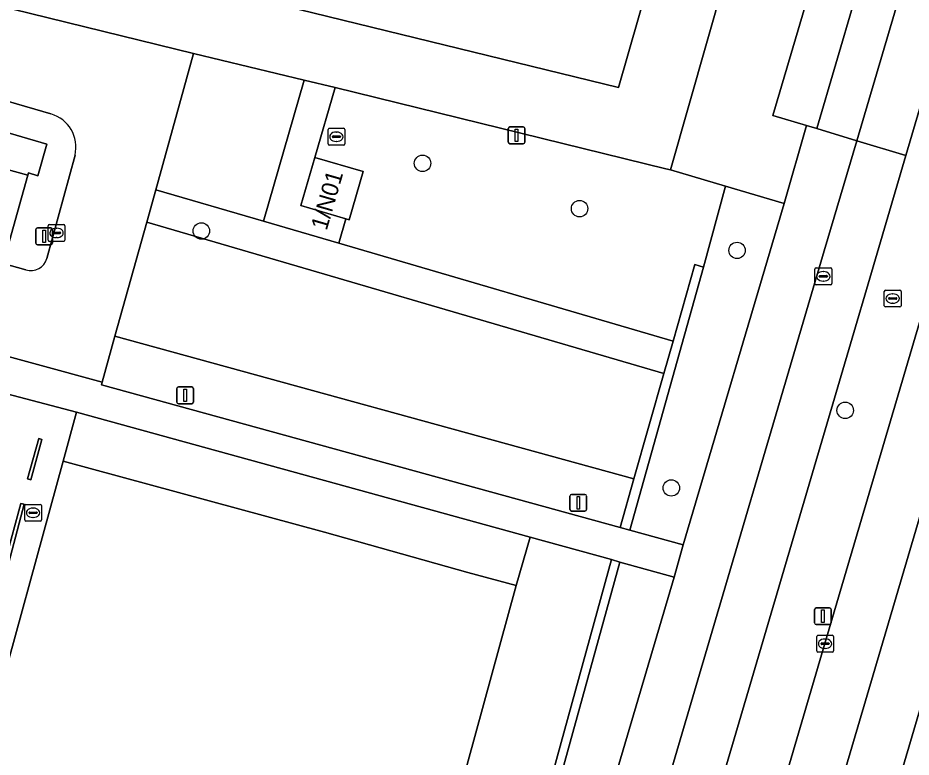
# Model space of a CAD drawing. Extents: x 159817 to 160765, y 380688 to 381638.
# Drawn here: x 160439.6 to 160492.7, y 381110.3 to 381154.3 of the extents above; entities that cross this region are included whole.
import ezdxf

# ---------------------------------------------------------------- set-up
doc = ezdxf.new("R2010")
doc.units = 0
for name, color, linetype in [('IMGEO_Berm_groen', 7, 'Continuous'), ('IMGEO_Boom', 7, 'Continuous'), ('IMGEO_Fietspad_gesloten', 7, 'Continuous'), ('IMGEO_Grasland_overig', 7, 'Continuous'), ('IMGEO_Groenvoorziening', 7, 'Continuous'), ('IMGEO_Haag', 7, 'Continuous'), ('IMGEO_Kolk', 7, 'Continuous'), ('IMGEO_Lichtmast', 7, 'Continuous'), ('IMGEO_Muur', 7, 'Continuous'), ('IMGEO_Pand', 7, 'Continuous'), ('IMGEO_Pand_nummerreeks', 7, 'Continuous'), ('IMGEO_Parkeervlak_open', 7, 'Continuous'), ('IMGEO_Rijbaan_lokaal_open', 7, 'Continuous'), ('IMGEO_Rijbaan_regionaal_gesloten', 7, 'Continuous'), ('IMGEO_Rioolput', 7, 'Continuous'), ('IMGEO_Voetpad_gesloten', 7, 'Continuous'), ('IMGEO_Voetpad_open', 7, 'Continuous')]:
    doc.layers.add(name, color=color, linetype=linetype)

msp = doc.modelspace()

# ---------------------------------------------------------------- linework, layer by layer
at = {"layer": 'IMGEO_Berm_groen'}
for points in [[(160576.952, 381397.45), (160574.332, 381388.546), (160568.258, 381367.918), (160566.508, 381361.893), (160564.749, 381355.905), (160562.989, 381349.916), (160557.917, 381332.651), (160541.073, 381275.043), (160533.676, 381250), (160502.119, 381143.165), (160500, 381135.993), (160469.535, 381032.587)], [(160550.217, 381342.326), (160536.904, 381297.216), (160530.941, 381276.33), (160523.143, 381250), (160504.355, 381186.559), (160500, 381171.788), (160492.421, 381146.083), (160490.171, 381138.451), (160457.589, 381027.726), (160455.791, 381022.103)], [(160460.831, 381026.159), (160464.672, 381039.223), (160470.199, 381057.954), (160475.998, 381077.736), (160481.539, 381096.384), (160487.602, 381117.033), (160493.697, 381137.696)]]:
    msp.add_lwpolyline(points, dxfattribs=at)
at = {"layer": 'IMGEO_Boom'}
for centre in [(160463.673, 381145.613), (160473.014, 381142.917), (160450.518, 381141.587), (160482.382, 381140.431), (160488.814, 381130.913), (160478.471, 381126.298)]:
    msp.add_circle(centre, 0.489, dxfattribs=at)
at = {"layer": 'IMGEO_Fietspad_gesloten'}
for points in [[(160553.057, 381352.663), (160549.41, 381350.864), (160547.841, 381345.046), (160534.113, 381298.458), (160527.9, 381276.994), (160522.877, 381259.975), (160519.933, 381250), (160519.715, 381249.262), (160501.455, 381187.47), (160500, 381182.537), (160489.508, 381146.96), (160492.421, 381146.083), (160500, 381171.788), (160504.355, 381186.559), (160523.143, 381250)], [(160490.171, 381138.451), (160492.421, 381146.083), (160489.508, 381146.96), (160487.572, 381140.397), (160453.856, 381025.913)], [(160455.791, 381022.103), (160457.589, 381027.726), (160490.171, 381138.451)]]:
    msp.add_lwpolyline(points, dxfattribs=at)
at = {"layer": 'IMGEO_Grasland_overig'}
for points in [[(160460.121, 381094.375), (160466.957, 381093.132), (160474.907, 381122.031), (160470.074, 381123.375), (160469.234, 381120.488), (160463.933, 381101.073), (160457.421, 381102.872), (160453.951, 381093.276), (160448.902, 381084.324)], [(160449.899, 381023.628), (160478.644, 381120.991), (160475.418, 381121.889), (160464.903, 381083.789)]]:
    msp.add_lwpolyline(points, dxfattribs=at)
at = {"layer": 'IMGEO_Groenvoorziening'}
for points in [[(160488.085, 381194.577), (160467.91, 381194.975), (160456.341, 381154.771), (160475.327, 381150.131)], [(160498.43, 381186.174), (160495.868, 381186.92), (160484.517, 381148.46), (160486.511, 381147.861), (160487.122, 381147.678)], [(160454.216, 381142.167), (160456.63, 381150.554), (160450.057, 381152.144), (160447.803, 381144.045)], [(160458.476, 381150.116), (160457.268, 381145.964), (160460.144, 381145.129), (160459.315, 381142.242), (160459.12, 381142.305), (160458.694, 381140.857), (160478.58, 381135.035), (160479.873, 381139.586), (160480.377, 381139.438), (160481.686, 381144.256), (160478.424, 381145.229), (160478.153, 381145.295)], [(160479.172, 381122.921), (160485.186, 381143.222), (160481.686, 381144.256), (160480.377, 381139.438), (160475.997, 381123.794)], [(160478.58, 381135.035), (160458.694, 381140.857), (160454.216, 381142.167), (160447.803, 381144.045), (160447.267, 381142.118), (160478.034, 381133.111)], [(160478.034, 381133.111), (160447.267, 381142.118), (160445.376, 381135.322), (160476.251, 381126.835)], [(160476.251, 381126.835), (160445.376, 381135.322), (160444.613, 381132.582), (160444.573, 381132.431), (160475.432, 381123.949)]]:
    msp.add_lwpolyline(points, close=True, dxfattribs=at)
msp.add_lwpolyline([(160419.022, 381150.206), (160414.02, 381131.995), (160420.321, 381130.259), (160421.106, 381133.128), (160419, 381133.707), (160418.936, 381133.568), (160418.531, 381133.658), (160420.089, 381139.322), (160421.411, 381144.113), (160422.953, 381149.786), (160423.382, 381149.682), (160423.354, 381149.521), (160440.197, 381144.899), (160440.234, 381145.049), (160440.799, 381144.86), (160441.332, 381146.753), (160422.726, 381152.214)], dxfattribs=at)
at = {"layer": 'IMGEO_Haag'}
msp.add_lwpolyline([(160487.122, 381147.678), (160498.43, 381186.174), (160495.868, 381186.92), (160484.517, 381148.46), (160486.511, 381147.861)], close=True, dxfattribs=at)
at = {"layer": 'IMGEO_Kolk'}
for p, q in [((160441.401, 381141.044), (160441.401, 381141.896)), ((160441.476, 381141.97), (160442.328, 381141.97)), ((160441.703, 381141.513), (160442.101, 381141.513)), ((160441.889, 381141.75), (160441.914, 381141.75)), ((160442.402, 381141.896), (160442.402, 381141.044)), ((160442.328, 381140.97), (160441.476, 381140.97)), ((160441.66, 381141.464), (160441.66, 381141.476)), ((160442.098, 381141.427), (160441.7, 381141.427)), ((160441.912, 381141.19), (160441.887, 381141.19)), ((160442.144, 381141.476), (160442.144, 381141.464)), ((160440.009, 381124.395), (160440.009, 381125.247)), ((160440.084, 381125.321), (160440.936, 381125.321)), ((160440.497, 381125.101), (160440.522, 381125.101)), ((160441.01, 381125.247), (160441.01, 381124.395)), ((160440.268, 381124.815), (160440.268, 381124.827)), ((160440.706, 381124.778), (160440.308, 381124.778)), ((160440.311, 381124.864), (160440.709, 381124.864)), ((160440.52, 381124.541), (160440.495, 381124.541)), ((160440.752, 381124.827), (160440.752, 381124.815)), ((160440.936, 381124.321), (160440.084, 381124.321)), ((160487.118, 381116.604), (160487.118, 381117.456)), ((160487.193, 381117.53), (160488.045, 381117.53)), ((160487.42, 381117.073), (160487.818, 381117.073)), ((160487.606, 381117.31), (160487.631, 381117.31)), ((160488.119, 381117.456), (160488.119, 381116.604)), ((160488.045, 381116.53), (160487.193, 381116.53)), ((160487.377, 381117.024), (160487.377, 381117.036)), ((160487.815, 381116.987), (160487.417, 381116.987)), ((160487.629, 381116.75), (160487.604, 381116.75)), ((160487.861, 381117.036), (160487.861, 381117.024))]:
    msp.add_line(p, q, dxfattribs=at)
for points in [[(160441.401, 381141.044), (160441.401, 381141.896)], [(160441.476, 381141.97), (160442.328, 381141.97)], [(160442.402, 381141.896), (160442.402, 381141.044)], [(160442.328, 381140.97), (160441.476, 381140.97)], [(160440.009, 381124.395), (160440.009, 381125.247)], [(160440.084, 381125.321), (160440.936, 381125.321)], [(160441.01, 381125.247), (160441.01, 381124.395)], [(160440.936, 381124.321), (160440.084, 381124.321)], [(160487.118, 381116.604), (160487.118, 381117.456)], [(160487.193, 381117.53), (160488.045, 381117.53)], [(160488.119, 381117.456), (160488.119, 381116.604)], [(160488.045, 381116.53), (160487.193, 381116.53)]]:
    msp.add_lwpolyline(points, dxfattribs=at)
for centre, radius, start, end in [((160441.478, 381141.894), 0.0765, 91.552, 178.448), ((160441.478, 381141.894), 0.0765, 91.552, 178.448), ((160441.7, 381141.473), 0.0403, 85.8775, 175.7526), ((160442.105, 381141.475), 0.0386, 1.7309, 96.639), ((160442.326, 381141.894), 0.0765, 1.552, 88.448), ((160442.326, 381141.894), 0.0765, 1.552, 88.448), ((160441.478, 381141.046), 0.0765, 181.552, 268.448), ((160441.478, 381141.046), 0.0765, 181.552, 268.448), ((160441.697, 381141.463), 0.0366, 178.938, 274.7102), ((160442.101, 381141.47), 0.043, 264.8664, 352.4533), ((160442.326, 381141.046), 0.0765, 271.552, 358.448), ((160442.326, 381141.046), 0.0765, 271.552, 358.448), ((160440.086, 381125.245), 0.0765, 91.552, 178.448), ((160440.086, 381125.245), 0.0765, 91.552, 178.448), ((160440.934, 381125.245), 0.0765, 1.552, 88.448), ((160440.934, 381125.245), 0.0765, 1.552, 88.448), ((160440.308, 381124.824), 0.0403, 85.8775, 175.7526), ((160440.305, 381124.814), 0.0366, 178.938, 274.7102), ((160440.709, 381124.821), 0.043, 264.8664, 352.4533), ((160440.713, 381124.826), 0.0386, 1.7309, 96.639), ((160440.086, 381124.397), 0.0765, 181.552, 268.448), ((160440.086, 381124.397), 0.0765, 181.552, 268.448), ((160440.934, 381124.397), 0.0765, 271.552, 358.448), ((160440.934, 381124.397), 0.0765, 271.552, 358.448), ((160487.195, 381117.454), 0.0765, 91.552, 178.448), ((160487.195, 381117.454), 0.0765, 91.552, 178.448), ((160487.417, 381117.033), 0.0403, 85.8775, 175.7526), ((160487.822, 381117.035), 0.0386, 1.7309, 96.639), ((160488.043, 381117.454), 0.0765, 1.552, 88.448), ((160488.043, 381117.454), 0.0765, 1.552, 88.448), ((160487.195, 381116.606), 0.0765, 181.552, 268.448), ((160487.195, 381116.606), 0.0765, 181.552, 268.448), ((160487.414, 381117.023), 0.0366, 178.938, 274.7102), ((160487.818, 381117.03), 0.043, 264.8664, 352.4533), ((160488.043, 381116.606), 0.0765, 271.552, 358.448), ((160488.043, 381116.606), 0.0765, 271.552, 358.448)]:
    msp.add_arc(centre, radius, start, end, dxfattribs=at)
for centre, major_axis, ratio, start_param, end_param in [((160441.888, 381141.47), (-0.387, 0.002), 0.722429, 4.712389, 7.853982), ((160441.913, 381141.47), (-0.39, 0.002), 0.717154, 1.570796, 4.712389), ((160440.496, 381124.821), (-0.387, 0.002), 0.722429, 4.712389, 7.853982), ((160440.521, 381124.821), (-0.39, 0.002), 0.717154, 1.570796, 4.712389), ((160487.605, 381117.03), (-0.387, 0.002), 0.722429, 4.712389, 7.853982), ((160487.63, 381117.03), (-0.39, 0.002), 0.717154, 1.570796, 4.712389)]:
    msp.add_ellipse(centre, major_axis=major_axis, ratio=ratio, start_param=start_param, end_param=end_param, dxfattribs=at)
at = {"layer": 'IMGEO_Lichtmast'}
for p, q in [((160468.768, 381146.878), (160468.768, 381147.678)), ((160468.768, 381147.678), (160468.768, 381146.878)), ((160468.868, 381147.778), (160469.658, 381147.778)), ((160469.658, 381147.778), (160468.868, 381147.778)), ((160469.758, 381147.678), (160469.758, 381146.878)), ((160469.758, 381146.878), (160469.758, 381147.678)), ((160469.658, 381146.778), (160468.868, 381146.778)), ((160468.868, 381146.778), (160469.658, 381146.778)), ((160440.67, 381140.87), (160440.67, 381141.67)), ((160440.67, 381141.67), (160440.67, 381140.87)), ((160440.77, 381141.77), (160441.56, 381141.77)), ((160441.56, 381141.77), (160440.77, 381141.77)), ((160441.66, 381141.67), (160441.66, 381140.87)), ((160441.66, 381140.87), (160441.66, 381141.67)), ((160441.56, 381140.77), (160440.77, 381140.77)), ((160440.77, 381140.77), (160441.56, 381140.77)), ((160449.054, 381131.409), (160449.054, 381132.209)), ((160449.054, 381132.209), (160449.054, 381131.409)), ((160449.154, 381132.309), (160449.944, 381132.309)), ((160449.944, 381132.309), (160449.154, 381132.309)), ((160450.044, 381132.209), (160450.044, 381131.409)), ((160450.044, 381131.409), (160450.044, 381132.209)), ((160449.944, 381131.309), (160449.154, 381131.309)), ((160449.154, 381131.309), (160449.944, 381131.309)), ((160472.442, 381125.017), (160472.442, 381125.817)), ((160472.442, 381125.817), (160472.442, 381125.017)), ((160472.542, 381125.917), (160473.332, 381125.917)), ((160473.332, 381125.917), (160472.542, 381125.917)), ((160473.432, 381125.817), (160473.432, 381125.017)), ((160473.432, 381125.017), (160473.432, 381125.817)), ((160473.332, 381124.917), (160472.542, 381124.917)), ((160472.542, 381124.917), (160473.332, 381124.917)), ((160486.99, 381118.263), (160486.99, 381119.063)), ((160486.99, 381119.063), (160486.99, 381118.263)), ((160487.09, 381119.163), (160487.88, 381119.163)), ((160487.88, 381119.163), (160487.09, 381119.163)), ((160487.98, 381119.063), (160487.98, 381118.263)), ((160487.98, 381118.263), (160487.98, 381119.063)), ((160487.88, 381118.163), (160487.09, 381118.163)), ((160487.09, 381118.163), (160487.88, 381118.163))]:
    msp.add_line(p, q, dxfattribs=at)
for points in [[(160469.188, 381147.653), (160469.338, 381147.653), (160469.338, 381146.903), (160469.188, 381146.903), (160469.188, 381147.653)], [(160441.09, 381141.645), (160441.24, 381141.645), (160441.24, 381140.895), (160441.09, 381140.895), (160441.09, 381141.645)], [(160449.474, 381132.184), (160449.624, 381132.184), (160449.624, 381131.434), (160449.474, 381131.434), (160449.474, 381132.184)], [(160472.862, 381125.792), (160473.012, 381125.792), (160473.012, 381125.042), (160472.862, 381125.042), (160472.862, 381125.792)], [(160487.41, 381119.038), (160487.56, 381119.038), (160487.56, 381118.288), (160487.41, 381118.288), (160487.41, 381119.038)]]:
    msp.add_lwpolyline(points, dxfattribs=at)
for centre, start, end in [((160468.868, 381147.678), 90, 180), ((160468.868, 381147.678), 90, 180), ((160469.658, 381147.678), 0, 90), ((160469.658, 381147.678), 360, 90), ((160468.868, 381146.878), 180, 270), ((160468.868, 381146.878), 180, 270), ((160469.658, 381146.878), 270, 0), ((160469.658, 381146.878), 270, 0), ((160440.77, 381141.67), 90, 180), ((160440.77, 381141.67), 90, 180), ((160441.56, 381141.67), 0, 90), ((160441.56, 381141.67), 360, 90), ((160440.77, 381140.87), 180, 270), ((160440.77, 381140.87), 180, 270), ((160441.56, 381140.87), 270, 0), ((160441.56, 381140.87), 270, 0), ((160449.154, 381132.209), 90, 180), ((160449.154, 381132.209), 90, 180), ((160449.944, 381132.209), 0, 90), ((160449.944, 381132.209), 360, 90), ((160449.154, 381131.409), 180, 270), ((160449.154, 381131.409), 180, 270), ((160449.944, 381131.409), 270, 0), ((160449.944, 381131.409), 270, 0), ((160472.542, 381125.817), 90, 180), ((160472.542, 381125.817), 90, 180), ((160473.332, 381125.817), 0, 90), ((160473.332, 381125.817), 360, 90), ((160472.542, 381125.017), 180, 270), ((160472.542, 381125.017), 180, 270), ((160473.332, 381125.017), 270, 0), ((160473.332, 381125.017), 270, 0), ((160487.09, 381119.063), 90, 180), ((160487.09, 381119.063), 90, 180), ((160487.88, 381119.063), 0, 90), ((160487.88, 381119.063), 360, 90), ((160487.09, 381118.263), 180, 270), ((160487.09, 381118.263), 180, 270), ((160487.88, 381118.263), 270, 0), ((160487.88, 381118.263), 270, 0)]:
    msp.add_arc(centre, 0.1, start, end, dxfattribs=at)
at = {"layer": 'IMGEO_Muur'}
for points in [[(160480.377, 381139.438), (160479.873, 381139.586), (160478.58, 381135.035), (160478.034, 381133.111), (160476.251, 381126.835), (160475.432, 381123.949), (160475.997, 381123.794)], [(160441.038, 381129.19), (160440.849, 381129.245), (160440.175, 381126.84), (160440.378, 381126.787)], [(160439.972, 381125.34), (160439.773, 381125.38), (160436.196, 381112.194), (160436.484, 381112.115)], [(160466.957, 381093.132), (160464.934, 381085.826), (160464.395, 381083.94), (160464.903, 381083.789), (160475.418, 381121.889), (160474.907, 381122.031)]]:
    msp.add_lwpolyline(points, close=True, dxfattribs=at)
at = {"layer": 'IMGEO_Pand'}
msp.add_lwpolyline([(160457.268, 381145.964), (160456.442, 381143.094), (160459.12, 381142.305), (160459.315, 381142.242), (160460.144, 381145.129)], close=True, dxfattribs=at)
msp.add_lwpolyline([(160463.933, 381101.073), (160469.234, 381120.488), (160466.377, 381121.274), (160457.833, 381123.659), (160442.289, 381127.888), (160437.862, 381111.739), (160436.484, 381112.115), (160436.196, 381112.194), (160433.73, 381112.867), (160433.532, 381112.921), (160433.195, 381113.013), (160424.975, 381083.16)], dxfattribs=at)
at = {"layer": 'IMGEO_Parkeervlak_open'}
msp.add_lwpolyline([(160421.909, 381144.246), (160438.732, 381139.653), (160440.197, 381144.899), (160423.354, 381149.521)], close=True, dxfattribs=at)
at = {"layer": 'IMGEO_Rijbaan_lokaal_open'}
for points in [[(160450.057, 381152.144), (160430.636, 381156.918), (160430.618, 381156.923)], [(160423.297, 381153.876), (160441.56, 381148.553)], [(160447.803, 381144.045), (160450.057, 381152.144)], [(160443.003, 381146.1), (160441.334, 381139.945)], [(160447.267, 381142.118), (160447.803, 381144.045)], [(160445.376, 381135.322), (160447.267, 381142.118)], [(160440.078, 381139.271), (160438.732, 381139.653)], [(160433.269, 381135.688), (160444.613, 381132.582)], [(160444.613, 381132.582), (160445.376, 381135.322)]]:
    msp.add_lwpolyline(points, dxfattribs=at)
for centre, radius, start, end in [((160441.007, 381146.577), 2.052, 346.5638, 74.3693), ((160440.352, 381140.268), 1.034, 254.6276, 341.8106)]:
    msp.add_arc(centre, radius, start, end, dxfattribs=at)
at = {"layer": 'IMGEO_Rijbaan_regionaal_gesloten'}
for points in [[(160463.101, 381020.38), (160463.127, 381020.484), (160466.4, 381033.511), (160467.995, 381038.925), (160498.994, 381144.105), (160495.869, 381145.045), (160493.697, 381137.696), (160487.602, 381117.033), (160481.539, 381096.384), (160475.998, 381077.736), (160470.199, 381057.954), (160464.672, 381039.223), (160460.831, 381026.159)], [(160469.535, 381032.587), (160500, 381135.993), (160502.119, 381143.165), (160498.994, 381144.105), (160467.995, 381038.925), (160466.4, 381033.511), (160463.127, 381020.484)]]:
    msp.add_lwpolyline(points, dxfattribs=at)
at = {"layer": 'IMGEO_Rioolput'}
for p, q in [((160458.051, 381146.77), (160458.051, 381147.622)), ((160458.126, 381147.696), (160458.978, 381147.696)), ((160458.539, 381147.476), (160458.564, 381147.476)), ((160459.052, 381147.622), (160459.052, 381146.77)), ((160458.31, 381147.19), (160458.31, 381147.202)), ((160458.748, 381147.153), (160458.35, 381147.153)), ((160458.353, 381147.239), (160458.751, 381147.239)), ((160458.562, 381146.916), (160458.537, 381146.916)), ((160458.794, 381147.202), (160458.794, 381147.19)), ((160458.978, 381146.696), (160458.126, 381146.696)), ((160487.087, 381139.388), (160487.939, 381139.388)), ((160487.012, 381138.462), (160487.012, 381139.314)), ((160487.271, 381138.882), (160487.271, 381138.894)), ((160487.709, 381138.845), (160487.311, 381138.845)), ((160487.314, 381138.931), (160487.712, 381138.931)), ((160487.5, 381139.168), (160487.525, 381139.168)), ((160487.755, 381138.894), (160487.755, 381138.882)), ((160488.013, 381139.314), (160488.013, 381138.462)), ((160487.939, 381138.388), (160487.087, 381138.388)), ((160487.523, 381138.608), (160487.498, 381138.608)), ((160491.139, 381137.141), (160491.139, 381137.993)), ((160491.214, 381138.067), (160492.066, 381138.067)), ((160491.627, 381137.847), (160491.652, 381137.847)), ((160492.14, 381137.993), (160492.14, 381137.141)), ((160491.398, 381137.561), (160491.398, 381137.573)), ((160491.836, 381137.524), (160491.438, 381137.524)), ((160491.441, 381137.61), (160491.839, 381137.61)), ((160491.65, 381137.287), (160491.625, 381137.287)), ((160491.882, 381137.573), (160491.882, 381137.561)), ((160492.066, 381137.067), (160491.214, 381137.067))]:
    msp.add_line(p, q, dxfattribs=at)
for points in [[(160458.051, 381146.77), (160458.051, 381147.622)], [(160458.126, 381147.696), (160458.978, 381147.696)], [(160459.052, 381147.622), (160459.052, 381146.77)], [(160458.978, 381146.696), (160458.126, 381146.696)], [(160487.087, 381139.388), (160487.939, 381139.388)], [(160487.012, 381138.462), (160487.012, 381139.314)], [(160488.013, 381139.314), (160488.013, 381138.462)], [(160487.939, 381138.388), (160487.087, 381138.388)], [(160491.139, 381137.141), (160491.139, 381137.993)], [(160491.214, 381138.067), (160492.066, 381138.067)], [(160492.14, 381137.993), (160492.14, 381137.141)], [(160492.066, 381137.067), (160491.214, 381137.067)]]:
    msp.add_lwpolyline(points, dxfattribs=at)
for centre, radius, start, end in [((160458.128, 381147.62), 0.0765, 91.552, 178.448), ((160458.128, 381147.62), 0.0765, 91.552, 178.448), ((160458.976, 381147.62), 0.0765, 1.552, 88.448), ((160458.976, 381147.62), 0.0765, 1.552, 88.448), ((160458.35, 381147.199), 0.0403, 85.8775, 175.7526), ((160458.347, 381147.189), 0.0366, 178.938, 274.7102), ((160458.751, 381147.196), 0.043, 264.8664, 352.4533), ((160458.755, 381147.201), 0.0386, 1.7309, 96.639), ((160458.128, 381146.772), 0.0765, 181.552, 268.448), ((160458.128, 381146.772), 0.0765, 181.552, 268.448), ((160458.976, 381146.772), 0.0765, 271.552, 358.448), ((160458.976, 381146.772), 0.0765, 271.552, 358.448), ((160487.089, 381139.312), 0.0765, 91.552, 178.448), ((160487.089, 381139.312), 0.0765, 91.552, 178.448), ((160487.937, 381139.312), 0.0765, 1.552, 88.448), ((160487.937, 381139.312), 0.0765, 1.552, 88.448), ((160487.311, 381138.891), 0.0403, 85.8775, 175.7526), ((160487.308, 381138.881), 0.0366, 178.938, 274.7102), ((160487.712, 381138.888), 0.043, 264.8664, 352.4533), ((160487.716, 381138.893), 0.0386, 1.7309, 96.639), ((160487.089, 381138.464), 0.0765, 181.552, 268.448), ((160487.089, 381138.464), 0.0765, 181.552, 268.448), ((160487.937, 381138.464), 0.0765, 271.552, 358.448), ((160487.937, 381138.464), 0.0765, 271.552, 358.448), ((160491.216, 381137.991), 0.0765, 91.552, 178.448), ((160491.216, 381137.991), 0.0765, 91.552, 178.448), ((160492.064, 381137.991), 0.0765, 1.552, 88.448), ((160492.064, 381137.991), 0.0765, 1.552, 88.448), ((160491.438, 381137.57), 0.0403, 85.8775, 175.7526), ((160491.435, 381137.56), 0.0366, 178.938, 274.7102), ((160491.839, 381137.567), 0.043, 264.8664, 352.4533), ((160491.843, 381137.572), 0.0386, 1.7309, 96.639), ((160491.216, 381137.143), 0.0765, 181.552, 268.448), ((160491.216, 381137.143), 0.0765, 181.552, 268.448), ((160492.064, 381137.143), 0.0765, 271.552, 358.448), ((160492.064, 381137.143), 0.0765, 271.552, 358.448)]:
    msp.add_arc(centre, radius, start, end, dxfattribs=at)
for centre, major_axis, ratio, start_param, end_param in [((160458.538, 381147.196), (-0.387, 0.002), 0.722429, 4.712389, 7.853982), ((160458.563, 381147.196), (-0.39, 0.002), 0.717154, 1.570796, 4.712389), ((160487.499, 381138.888), (-0.387, 0.002), 0.722429, 4.712389, 7.853982), ((160487.524, 381138.888), (-0.39, 0.002), 0.717154, 1.570796, 4.712389), ((160491.626, 381137.567), (-0.387, 0.002), 0.722429, 4.712389, 7.853982), ((160491.651, 381137.567), (-0.39, 0.002), 0.717154, 1.570796, 4.712389)]:
    msp.add_ellipse(centre, major_axis=major_axis, ratio=ratio, start_param=start_param, end_param=end_param, dxfattribs=at)
at = {"layer": 'IMGEO_Voetpad_gesloten'}
msp.add_lwpolyline([(160428.423, 381110.508), (160434.626, 381133.097), (160438.953, 381131.902), (160443.087, 381130.799), (160470.074, 381123.375), (160474.907, 381122.031), (160475.418, 381121.889), (160478.644, 381120.991), (160479.172, 381122.921), (160475.997, 381123.794), (160475.432, 381123.949), (160444.573, 381132.431), (160444.613, 381132.582), (160433.269, 381135.688), (160431.725, 381130.115), (160430.963, 381127.327), (160430.496, 381125.575), (160426.5, 381111.072)], close=True, dxfattribs=at)
at = {"layer": 'IMGEO_Voetpad_open'}
for points in [[(160522.877, 381259.975), (160512.39, 381263.07), (160512.297, 381257.568), (160509.614, 381257.613), (160509.549, 381253.719), (160509.395, 381253.722), (160496.248, 381207.559), (160496.438, 381207.555), (160496.32, 381202.106), (160493.619, 381202.165), (160493.535, 381198.272), (160478.424, 381145.229), (160481.686, 381144.256), (160485.186, 381143.222), (160486.511, 381147.861), (160484.517, 381148.46), (160495.868, 381186.92), (160498.43, 381186.174), (160487.122, 381147.678), (160489.508, 381146.96), (160500, 381182.537), (160501.455, 381187.47), (160519.715, 381249.262), (160519.933, 381250)], [(160493.535, 381198.272), (160493.349, 381198.276), (160478.626, 381198.594), (160478.612, 381196.12), (160458.658, 381196.573), (160458.689, 381199.024), (160444.02, 381199.341), (160444.034, 381199.967), (160442.255, 381198.614), (160442.752, 381198.405), (160439.903, 381188.428), (160442.271, 381187.737), (160437.835, 381172.402), (160435.52, 381173.081), (160434.066, 381167.99), (160433.861, 381168.049), (160430.618, 381156.923), (160430.636, 381156.918), (160450.057, 381152.144), (160456.63, 381150.554), (160458.476, 381150.116), (160478.153, 381145.295), (160478.424, 381145.229)], [(160475.327, 381150.131), (160456.341, 381154.771), (160451.648, 381155.901), (160451.066, 381156.054), (160450.959, 381156.208), (160446.216, 381157.374), (160440.565, 381158.772), (160440.286, 381158.844), (160440.079, 381158.862), (160440.45, 381160.144), (160438.038, 381160.822), (160436.911, 381156.947), (160433.064, 381158), (160434.164, 381161.819), (160436.244, 381161.308), (160444.384, 381189.407), (160446.078, 381195.278), (160457.138, 381195.032), (160462.173, 381194.94), (160462.377, 381195.081), (160463.004, 381195.079), (160467.91, 381194.975), (160488.085, 381194.577)], [(160458.476, 381150.116), (160456.63, 381150.554), (160454.216, 381142.167), (160458.694, 381140.857), (160459.12, 381142.305), (160456.442, 381143.094), (160457.268, 381145.964)], [(160438.953, 381131.902), (160438.42, 381129.933), (160433.73, 381112.867), (160436.196, 381112.194), (160439.773, 381125.38), (160439.972, 381125.34), (160436.484, 381112.115), (160437.862, 381111.739), (160442.289, 381127.888), (160443.087, 381130.799)], [(160470.074, 381123.375), (160443.087, 381130.799), (160442.289, 381127.888), (160457.833, 381123.659), (160466.377, 381121.274), (160469.234, 381120.488)], [(160440.378, 381126.787), (160440.175, 381126.84), (160440.849, 381129.245), (160441.038, 381129.19)]]:
    msp.add_lwpolyline(points, close=True, dxfattribs=at)
for points in [[(160441.56, 381148.553), (160423.297, 381153.876)], [(160422.726, 381152.214), (160441.332, 381146.753), (160440.799, 381144.86), (160440.234, 381145.049), (160440.197, 381144.899), (160438.732, 381139.653), (160440.078, 381139.271)], [(160487.572, 381140.397), (160489.508, 381146.96), (160487.122, 381147.678), (160486.511, 381147.861), (160485.186, 381143.222), (160479.172, 381122.921), (160478.644, 381120.991), (160449.899, 381023.628), (160448.566, 381019.654)], [(160441.334, 381139.945), (160443.003, 381146.1)], [(160453.856, 381025.913), (160487.572, 381140.397)]]:
    msp.add_lwpolyline(points, dxfattribs=at)
for centre, radius, start, end in [((160441.007, 381146.577), 2.052, 346.5638, 74.3693), ((160440.352, 381140.268), 1.034, 254.6276, 341.8106)]:
    msp.add_arc(centre, radius, start, end, dxfattribs=at)

# ---------------------------------------------------------------- texts
at = {"layer": 'IMGEO_Pand_nummerreeks'}
msp.add_text('1/N01', height=1, rotation=73.8754, dxfattribs=at).set_placement((160457.97, 381141.575))

doc.saveas('drawing.dxf')
